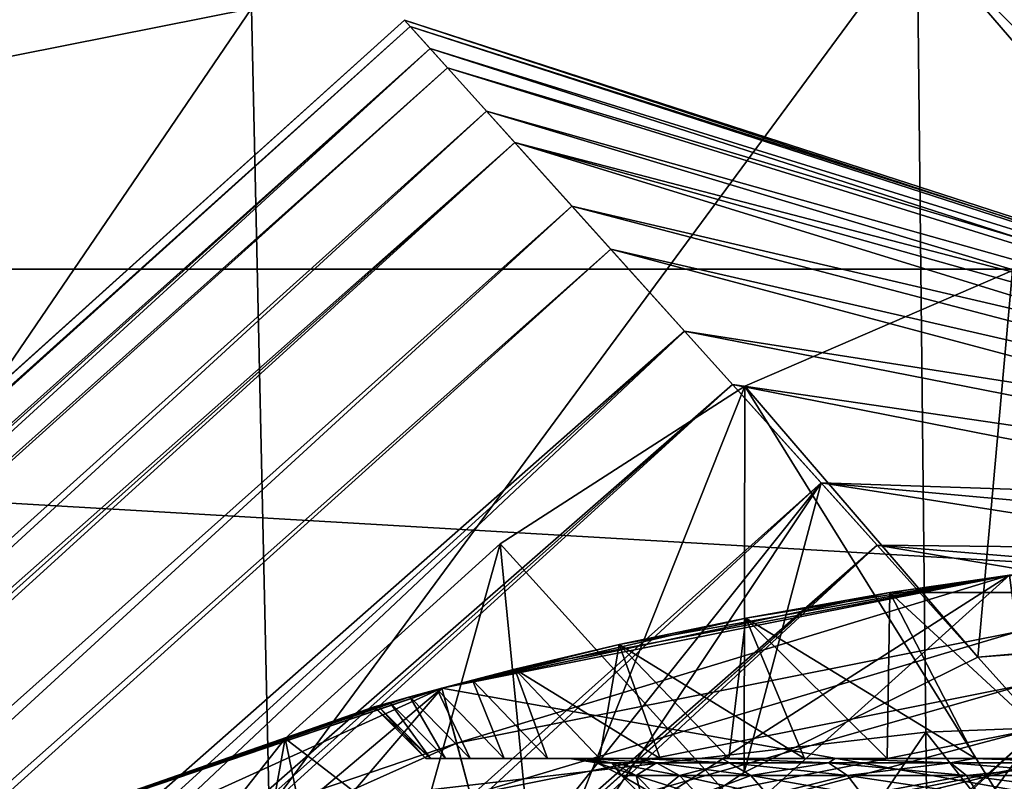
# Model space of a CAD drawing. Header units: metres. Extents: x -81 to 81, y -160 to 24.
# Tile 344 of 424: x -3.54 to -1.32, y 9.45 to 11.17. Entities that reach past the tile are written whole.
import ezdxf

# ---------------------------------------------------------------- set-up
doc = ezdxf.new("R2010")
doc.units = ezdxf.units.M
doc.layers.add('solid_501850_SW0001', color=7, linetype='CONTINUOUS')

msp = doc.modelspace()

# ---------------------------------------------------------------- linework, layer by layer
at = {"layer": 'solid_501850_SW0001'}
for points in [[(-4.502887, 10.900482, 82.481339), (-3.058235, 12.854031, 78.046471), (-4.561765, 12.550801, 77.988792)], [(-4.502887, 10.900482, 82.481339), (-3.018506, 11.194592, 82.549133), (-3.058235, 12.854031, 78.046471)], [(12.639726, 10.606014), (-12.639726, 10.606014), (-11.3228, 12.001829)], [(12.639726, 10.606014), (-11.3228, 12.001829), (11.3228, 12.001829)], [(0, 9.855617, 86.496262), (0, 11.432259, 82.604836), (-1.514266, 11.372698, 82.590225)], [(-2.97875, 9.3871, 86.9944), (-1.514266, 11.372698, 82.590225), (-3.018506, 11.194592, 82.549133)], [(-2.97875, 9.3871, 86.9944), (-1.494244, 9.559508, 87.041397), (-1.514266, 11.372698, 82.590225)], [(0, 9.617361, 87.057419), (0, 9.855617, 86.496262), (-1.514266, 11.372698, 82.590225)], [(-1.494244, 9.559508, 87.041397), (0, 9.617361, 87.057419), (-1.514266, 11.372698, 82.590225)], [(-4.443968, 9.102381, 86.916847), (-3.018506, 11.194592, 82.549133), (-4.502887, 10.900482, 82.481339)], [(-4.443968, 9.102381, 86.916847), (-2.97875, 9.3871, 86.9944), (-3.018506, 11.194592, 82.549133)], [(-20.176083, -4.653488, 35.3456), (-2.65978, 11.153984, 35.151714), (-2.575924, 11.060853, 35.791344)], [(-20.176083, -4.653488, 35.3456), (-19.714481, -4.172247, 34.853703), (-2.65978, 11.153984, 35.151714)], [(-19.714481, -4.172247, 34.853703), (-2.672998, 11.168665, 34.49979), (-2.65978, 11.153984, 35.151714)], [(-19.714481, -4.172247, 34.853703), (-19.164991, -3.696224, 34.340237), (-2.672998, 11.168665, 34.49979)], [(-19.164991, -3.696224, 34.340237), (-2.615134, 11.104401, 33.853226), (-2.672998, 11.168665, 34.49979)], [(-2.672998, 11.168665, 34.49979), (0.000023, 10.292744, 34.458725), (0.000023, 10.30293, 34.708134)], [(-2.615134, 11.104401, 33.853226), (0.000023, 10.292744, 34.458725), (-2.672998, 11.168665, 34.49979)], [(-2.672998, 11.168665, 34.49979), (0.000023, 10.30293, 34.708134), (-2.65978, 11.153984, 35.151714)], [(-2.65978, 11.153984, 35.151714), (0.000023, 10.30293, 34.708134), (0.000014, 10.29226, 34.957035)], [(-2.65978, 11.153984, 35.151714), (0.000014, 10.29226, 34.957035), (-2.575924, 11.060853, 35.791344)], [(-19.164991, -3.696224, 34.340237), (-18.533758, -3.239492, 33.817741), (-2.615134, 11.104401, 33.853226)], [(-18.533758, -3.239492, 33.817741), (-17.83968, -2.821194, 33.304386), (-2.615134, 11.104401, 33.853226)], [(-17.83968, -2.821194, 33.304386), (-2.487856, 10.963044, 33.22982), (-2.615134, 11.104401, 33.853226)], [(-2.615134, 11.104401, 33.853226), (0.000013, 10.262383, 34.212711), (0.000023, 10.292744, 34.458725)], [(-2.487856, 10.963044, 33.22982), (0.000013, 10.262383, 34.212711), (-2.615134, 11.104401, 33.853226)], [(-20.552099, -5.131636, 35.808838), (-2.575924, 11.060853, 35.791344), (-2.423549, 10.891624, 36.402523)], [(-20.552099, -5.131636, 35.808838), (-20.176083, -4.653488, 35.3456), (-2.575924, 11.060853, 35.791344)], [(-2.575924, 11.060853, 35.791344), (0.000014, 10.29226, 34.957035), (0, 10.261475, 35.202785)], [(-2.575924, 11.060853, 35.791344), (0, 10.261475, 35.202785), (-2.423549, 10.891624, 36.402523)], [(-17.83968, -2.821194, 33.304386), (-17.115923, -2.462282, 32.822113), (-2.487856, 10.963044, 33.22982)], [(-17.115923, -2.462282, 32.822113), (-2.294384, 10.748171, 32.645237), (-2.487856, 10.963044, 33.22982)], [(-2.487856, 10.963044, 33.22982), (0, 10.213335, 33.970856), (0.000013, 10.262383, 34.212711)], [(-2.294384, 10.748171, 32.645237), (0, 10.213335, 33.970856), (-2.487856, 10.963044, 33.22982)], [(-21.074696, -6.06142, 36.635258), (-2.423549, 10.891624, 36.402523), (-2.206701, 10.65079, 36.968651)], [(-21.074696, -6.06142, 36.635258), (-20.848953, -5.601758, 36.239361), (-2.423549, 10.891624, 36.402523)], [(-20.848953, -5.601758, 36.239361), (-20.552099, -5.131636, 35.808838), (-2.423549, 10.891624, 36.402523)], [(-2.423549, 10.891624, 36.402523), (0, 10.261475, 35.202785), (-0.000015, 10.211953, 35.444836)], [(-2.423549, 10.891624, 36.402523), (-0.000015, 10.211953, 35.444836), (-0.000017, 10.145517, 35.68243)], [(-2.423549, 10.891624, 36.402523), (-0.000017, 10.145517, 35.68243), (-2.206701, 10.65079, 36.968651)], [(-17.115923, -2.462282, 32.822113), (-16.400587, -2.178092, 32.389565), (-2.294384, 10.748171, 32.645237)], [(-16.400587, -2.178092, 32.389565), (-2.039837, 10.465468, 32.115269), (-2.294384, 10.748171, 32.645237)], [(-2.294384, 10.748171, 32.645237), (-0.000019, 10.147236, 33.733036), (0, 10.213335, 33.970856)], [(-2.039837, 10.465468, 32.115269), (-0.000019, 10.147236, 33.733036), (-2.294384, 10.748171, 32.645237)], [(-21.237524, -6.510352, 36.996319), (-2.206701, 10.65079, 36.968651), (-1.93142, 10.345059, 37.474178)], [(-21.237524, -6.510352, 36.996319), (-21.074696, -6.06142, 36.635258), (-2.206701, 10.65079, 36.968651)], [(-2.206701, 10.65079, 36.968651), (-0.000017, 10.145517, 35.68243), (-0.000006, 10.063105, 35.91795)], [(-2.206701, 10.65079, 36.968651), (-0.000006, 10.063105, 35.91795), (-1.93142, 10.345059, 37.474178)], [(13.785704, 9.066645), (-13.785704, 9.066645), (-12.639726, 10.606014)], [(13.785704, 9.066645), (-12.639726, 10.606014), (12.639726, 10.606014)], [(-1.903982, 10.34135, 26.43124), (-1.29853, 10.602884, 26.477356), (-1.376599, 9.728868, 31.274618)], [(0, 7.278025, 23.546064), (-1.29853, 10.602884, 26.477356), (-1.903982, 10.34135, 26.43124)], [(-1.29853, 10.602884, 26.477356), (-0.834822, 9.769497, 31.94404), (-1.376599, 9.728868, 31.274618)], [(-16.400587, -2.178092, 32.389565), (-15.730727, -1.975008, 32.019577), (-2.039837, 10.465468, 32.115269)], [(-15.730727, -1.975008, 32.019577), (-15.131001, -1.848264, 31.715321), (-2.039837, 10.465468, 32.115269)], [(-15.131001, -1.848264, 31.715321), (-1.731353, 10.122862, 31.654591), (-2.039837, 10.465468, 32.115269)], [(-2.039837, 10.465468, 32.115269), (-0.000014, 10.065357, 33.497952), (-0.000019, 10.147236, 33.733036)], [(-1.731353, 10.122862, 31.654591), (-0.000014, 10.065357, 33.497952), (-2.039837, 10.465468, 32.115269)], [(-21.402351, -7.37342, 37.611919), (-1.93142, 10.345059, 37.474178), (-1.60464, 9.982134, 37.906429)], [(-21.402351, -7.37342, 37.611919), (-21.344381, -6.947326, 37.321552), (-1.93142, 10.345059, 37.474178)], [(-21.344381, -6.947326, 37.321552), (-21.237524, -6.510352, 36.996319), (-1.93142, 10.345059, 37.474178)], [(-2.456867, 9.985596, 26.368511), (-1.903982, 10.34135, 26.43124), (-2.3749, 9.155844, 31.432003)], [(0, 7.278025, 23.546064), (-1.903982, 10.34135, 26.43124), (-2.456867, 9.985596, 26.368511)], [(-1.903982, 10.34135, 26.43124), (-1.905077, 9.468825, 31.376045), (-2.3749, 9.155844, 31.432003)], [(-1.93142, 10.345059, 37.474178), (-0.000006, 10.063105, 35.91795), (-0.000015, 9.964558, 36.154884)], [(-1.93142, 10.345059, 37.474178), (-0.000015, 9.964558, 36.154884), (-1.60464, 9.982134, 37.906429)], [(-1.903982, 10.34135, 26.43124), (-1.376599, 9.728868, 31.274618), (-1.905077, 9.468825, 31.376045)], [(-15.131001, -1.848264, 31.715321), (-14.607079, -1.785592, 31.470394), (-1.731353, 10.122862, 31.654591)], [(-14.607079, -1.785592, 31.470394), (-2.788082, 8.79862, 31.43976), (-1.731353, 10.122862, 31.654591)], [(-2.788082, 8.79862, 31.43976), (-2.3749, 9.155844, 31.432003), (-1.731353, 10.122862, 31.654591)], [(-2.3749, 9.155844, 31.432003), (-1.905077, 9.468825, 31.376045), (-1.731353, 10.122862, 31.654591)], [(-1.905077, 9.468825, 31.376045), (-1.376599, 9.728868, 31.274618), (-1.731353, 10.122862, 31.654591)], [(-1.731353, 10.122862, 31.654591), (-0.000021, 9.851023, 33.01738), (-0.000017, 9.967125, 33.260872)], [(-1.376599, 9.728868, 31.274618), (-0.000021, 9.851023, 33.01738), (-1.731353, 10.122862, 31.654591)], [(-1.731353, 10.122862, 31.654591), (-0.000017, 9.967125, 33.260872), (-0.000014, 10.065357, 33.497952)], [(-22.910692, -9.159628, 37.882618), (-21.417278, -7.788786, 37.86768), (-1.60464, 9.982134, 37.906429)], [(-22.861906, -9.711706, 38.176804), (-22.910692, -9.159628, 37.882618), (-1.60464, 9.982134, 37.906429)], [(-22.861906, -9.711706, 38.176804), (-1.60464, 9.982134, 37.906429), (-1.235093, 9.57171, 38.253658)], [(-21.417278, -7.788786, 37.86768), (-21.402351, -7.37342, 37.611919), (-1.60464, 9.982134, 37.906429)], [(-2.942747, 9.545129, 26.290844), (-2.456867, 9.985596, 26.368511), (-2.788082, 8.79862, 31.43976)], [(0, 7.278025, 23.546064), (-2.456867, 9.985596, 26.368511), (-2.942747, 9.545129, 26.290844)], [(-2.456867, 9.985596, 26.368511), (-2.3749, 9.155844, 31.432003), (-2.788082, 8.79862, 31.43976)], [(-1.60464, 9.982134, 37.906429), (-0.000015, 9.964558, 36.154884), (0, 9.848317, 36.39798)], [(-1.60464, 9.982134, 37.906429), (0, 9.848317, 36.39798), (0.000021, 9.710953, 36.653496)], [(-1.60464, 9.982134, 37.906429), (0.000021, 9.710953, 36.653496), (-1.235093, 9.57171, 38.253658)], [(-1.204515, 9.927192, 62.25243), (-1.57619, 9.875, 62.44743), (-1.305273, 9.914447, 61.5)], [(-1.305273, 9.914447, 68.5), (-1.57619, 9.875, 67.552574), (-1.204515, 9.927192, 67.747574)], [(-1.154787, 9.875, 67.768837), (-1.204515, 9.927192, 67.747574), (-1.57619, 9.875, 67.552574)], [(-1.154787, 9.875, 62.231163), (-1.57619, 9.875, 62.44743), (-1.204515, 9.927192, 62.25243)], [(-2.554828, 9.534747, 54.016903), (-2.588214, 9.659251, 54), (-1.305251, 9.914448, 54)], [(-2.393686, 8.934918, 54), (-1.305251, 9.914448, 54), (-2.588214, 9.659251, 54)], [(-1.305273, 9.914447, 61.5), (-2.588134, 9.659273, 61.5), (-1.240009, 9.418725, 60.633976)], [(-2.423844, 9.701803, 63.545422), (-2.588134, 9.659273, 61.5), (-1.305273, 9.914447, 61.5)], [(-1.305273, 9.914447, 68.5), (-2.588134, 9.659273, 68.5), (-1.57619, 9.875, 67.552574)], [(-2.458727, 9.17631, 69.366028), (-2.588134, 9.659273, 68.5), (-1.305273, 9.914447, 68.5)], [(-1.288437, 9.786648, 54.016903), (-2.554828, 9.534747, 54.016903), (-1.305251, 9.914448, 54)], [(-1.240009, 9.418725, 69.366028), (-2.458727, 9.17631, 69.366028), (-1.305273, 9.914447, 68.5)], [(-2.187849, 9.757731, 63.12291), (-2.423844, 9.701803, 63.545422), (-1.305273, 9.914447, 61.5)], [(-2.393686, 8.934918, 54), (-1.207543, 9.170842, 54), (-1.305251, 9.914448, 54)], [(-1.901145, 9.817619, 62.753979), (-2.187849, 9.757731, 63.12291), (-1.305273, 9.914447, 61.5)], [(-1.57619, 9.875, 62.44743), (-1.901145, 9.817619, 62.753979), (-1.305273, 9.914447, 61.5)], [(-2.588134, 9.659273, 68.5), (-1.901154, 9.817617, 67.24601), (-1.57619, 9.875, 67.552574)], [(-1.381872, 9.5, 67.231827), (-1.57619, 9.875, 67.552574), (-1.901154, 9.817617, 67.24601)], [(-1.581914, 9.5, 62.905201), (-1.901145, 9.817619, 62.753979), (-1.57619, 9.875, 62.44743)], [(-1.581914, 9.5, 62.905201), (-1.57619, 9.875, 62.44743), (-1.381872, 9.5, 62.768177)], [(-1.170076, 9.5, 67.3498), (-1.154787, 9.875, 67.768837), (-1.57619, 9.875, 67.552574)], [(-1.170076, 9.5, 67.3498), (-1.57619, 9.875, 67.552574), (-1.381872, 9.5, 67.231827)], [(-1.170076, 9.5, 62.650204), (-1.57619, 9.875, 62.44743), (-1.154787, 9.875, 62.231163)], [(-1.381872, 9.5, 62.768177), (-1.57619, 9.875, 62.44743), (-1.170076, 9.5, 62.650204)], [(-0.834822, 9.769497, 31.94404), (-0.000021, 9.851023, 33.01738), (-1.376599, 9.728868, 31.274618)], [(-2.588134, 9.659273, 68.5), (-2.187861, 9.757729, 66.877075), (-1.901154, 9.817617, 67.24601)], [(-1.768489, 9.5, 66.939865), (-1.901154, 9.817617, 67.24601), (-2.187861, 9.757729, 66.877075)], [(-1.939862, 9.5, 63.23151), (-2.187849, 9.757731, 63.12291), (-1.901145, 9.817619, 62.753979)], [(-1.939862, 9.5, 63.23151), (-1.901145, 9.817619, 62.753979), (-1.768489, 9.5, 63.060139)], [(-1.581914, 9.5, 67.094795), (-1.901154, 9.817617, 67.24601), (-1.768489, 9.5, 66.939865)], [(-1.381872, 9.5, 67.231827), (-1.901154, 9.817617, 67.24601), (-1.581914, 9.5, 67.094795)], [(-1.768489, 9.5, 63.060139), (-1.901145, 9.817619, 62.753979), (-1.581914, 9.5, 62.905201)], [(-2.523574, 9.418105, 54.066792), (-2.554828, 9.534747, 54.016903), (-1.288437, 9.786648, 54.016903)], [(-1.272675, 9.666924, 54.066792), (-2.523574, 9.418105, 54.066792), (-1.288437, 9.786648, 54.016903)], [(-2.588134, 9.659273, 68.5), (-2.423857, 9.701799, 66.454552), (-2.187861, 9.757729, 66.877075)], [(-2.094797, 9.5, 66.581917), (-2.187861, 9.757729, 66.877075), (-2.423857, 9.701799, 66.454552)], [(-2.231823, 9.5, 63.61813), (-2.423844, 9.701803, 63.545422), (-2.187849, 9.757731, 63.12291)], [(-2.231823, 9.5, 63.61813), (-2.187849, 9.757731, 63.12291), (-2.094797, 9.5, 63.418087)], [(-1.939862, 9.5, 66.768486), (-2.187861, 9.757729, 66.877075), (-2.094797, 9.5, 66.581917)], [(-1.768489, 9.5, 66.939865), (-2.187861, 9.757729, 66.877075), (-1.939862, 9.5, 66.768486)], [(-2.094797, 9.5, 63.418087), (-2.187849, 9.757731, 63.12291), (-1.939862, 9.5, 63.23151)], [(-2.423844, 9.701803, 63.545422), (-2.519437, 9.677419, 63.772823), (-2.588134, 9.659273, 61.5)], [(-2.588134, 9.659273, 68.5), (-2.519451, 9.677415, 66.227142), (-2.423857, 9.701799, 66.454552)], [(-2.349798, 9.5, 66.170074), (-2.423857, 9.701799, 66.454552), (-2.519451, 9.677415, 66.227142)], [(-2.349798, 9.5, 63.829926), (-2.519437, 9.677419, 63.772823), (-2.423844, 9.701803, 63.545422)], [(-2.231823, 9.5, 66.381874), (-2.423857, 9.701799, 66.454552), (-2.349798, 9.5, 66.170074)], [(-2.094797, 9.5, 66.581917), (-2.423857, 9.701799, 66.454552), (-2.231823, 9.5, 66.381874)], [(-2.349798, 9.5, 63.829926), (-2.423844, 9.701803, 63.545422), (-2.231823, 9.5, 63.61813)], [(-3.777505, 9.119704, 54.016903), (-3.826811, 9.238804, 54), (-2.588214, 9.659251, 54)], [(-3.5402, 8.545729, 54), (-2.588214, 9.659251, 54), (-3.826811, 9.238804, 54)], [(-2.588134, 9.659273, 61.5), (-3.826787, 9.238815, 61.5), (-2.458727, 9.17631, 60.633976)], [(-3.826787, 9.238815, 68.5), (-3.826787, 9.238815, 61.5), (-2.588134, 9.659273, 61.5)], [(-3.826787, 9.238815, 68.5), (-2.588134, 9.659273, 61.5), (-2.732774, 9.619352, 64.748199)], [(-2.588134, 9.659273, 68.5), (-3.826787, 9.238815, 68.5), (-2.598713, 9.656432, 65.991486)], [(-3.635447, 8.776875, 69.366028), (-3.826787, 9.238815, 68.5), (-2.588134, 9.659273, 68.5)], [(-2.554828, 9.534747, 54.016903), (-3.777505, 9.119704, 54.016903), (-2.588214, 9.659251, 54)], [(-2.458727, 9.17631, 69.366028), (-3.635447, 8.776875, 69.366028), (-2.588134, 9.659273, 68.5)], [(-3.5402, 8.545729, 54), (-2.393686, 8.934918, 54), (-2.588214, 9.659251, 54)], [(-2.705722, 9.626997, 64.497467), (-2.732774, 9.619352, 64.748199), (-2.588134, 9.659273, 61.5)], [(-2.660897, 9.639482, 64.250336), (-2.705722, 9.626997, 64.497467), (-2.588134, 9.659273, 61.5)], [(-2.598697, 9.656437, 64.008461), (-2.660897, 9.639482, 64.250336), (-2.588134, 9.659273, 61.5)], [(-2.588134, 9.659273, 68.5), (-2.598713, 9.656432, 65.991486), (-2.519451, 9.677415, 66.227142)], [(-2.447745, 9.5, 65.948242), (-2.519451, 9.677415, 66.227142), (-2.598713, 9.656432, 65.991486)], [(-2.519437, 9.677419, 63.772823), (-2.598697, 9.656437, 64.008461), (-2.588134, 9.659273, 61.5)], [(-2.447745, 9.5, 64.051758), (-2.598697, 9.656437, 64.008461), (-2.519437, 9.677419, 63.772823)], [(-2.588134, 9.659273, 61.5), (-2.458727, 9.17631, 60.633976), (-1.240009, 9.418725, 60.633976)], [(-2.496732, 9.317931, 54.146263), (-2.523574, 9.418105, 54.066792), (-1.272675, 9.666924, 54.066792)], [(-2.349798, 9.5, 66.170074), (-2.519451, 9.677415, 66.227142), (-2.447745, 9.5, 65.948242)], [(-2.447745, 9.5, 64.051758), (-2.519437, 9.677419, 63.772823), (-2.349798, 9.5, 63.829926)], [(-1.259138, 9.564103, 54.146263), (-2.496732, 9.317931, 54.146263), (-1.272675, 9.666924, 54.066792)], [(-3.826787, 9.238815, 68.5), (-2.66091, 9.639479, 65.749611), (-2.598713, 9.656432, 65.991486)], [(-3.826787, 9.238815, 68.5), (-2.705727, 9.626995, 65.502495), (-2.66091, 9.639479, 65.749611)], [(-2.580304, 9.5, 65.482338), (-2.66091, 9.639479, 65.749611), (-2.705727, 9.626995, 65.502495)], [(-2.580304, 9.5, 64.517662), (-2.705722, 9.626997, 64.497467), (-2.660897, 9.639482, 64.250336)], [(-2.52478, 9.5, 65.718399), (-2.598713, 9.656432, 65.991486), (-2.66091, 9.639479, 65.749611)], [(-2.52478, 9.5, 65.718399), (-2.66091, 9.639479, 65.749611), (-2.580304, 9.5, 65.482338)], [(-2.52478, 9.5, 64.281601), (-2.660897, 9.639482, 64.250336), (-2.598697, 9.656437, 64.008461)], [(-2.580304, 9.5, 64.517662), (-2.660897, 9.639482, 64.250336), (-2.52478, 9.5, 64.281601)], [(-2.447745, 9.5, 65.948242), (-2.598713, 9.656432, 65.991486), (-2.52478, 9.5, 65.718399)], [(-2.52478, 9.5, 64.281601), (-2.598697, 9.656437, 64.008461), (-2.447745, 9.5, 64.051758)], [(-3.826787, 9.238815, 68.5), (-2.732775, 9.619352, 65.251778), (-2.705727, 9.626995, 65.502495)], [(-3.826787, 9.238815, 68.5), (-2.741787, 9.616788, 65), (-2.732775, 9.619352, 65.251778)], [(-3.826787, 9.238815, 68.5), (-2.732774, 9.619352, 64.748199), (-2.741787, 9.616788, 65)], [(-2.613802, 9.5, 65.242188), (-2.732775, 9.619352, 65.251778), (-2.741787, 9.616788, 65)], [(-2.625, 9.5, 65), (-2.741787, 9.616788, 65), (-2.732774, 9.619352, 64.748199)], [(-2.613802, 9.5, 65.242188), (-2.741787, 9.616788, 65), (-2.625, 9.5, 65)], [(-2.613802, 9.5, 65.242188), (-2.705727, 9.626995, 65.502495), (-2.732775, 9.619352, 65.251778)], [(-2.613802, 9.5, 64.757813), (-2.732774, 9.619352, 64.748199), (-2.705722, 9.626997, 64.497467)], [(-2.625, 9.5, 65), (-2.732774, 9.619352, 64.748199), (-2.613802, 9.5, 64.757813)], [(-2.580304, 9.5, 65.482338), (-2.705727, 9.626995, 65.502495), (-2.613802, 9.5, 65.242188)], [(-2.613802, 9.5, 64.757813), (-2.705722, 9.626997, 64.497467), (-2.580304, 9.5, 64.517662)], [(0, 7.655554, 91.4478), (0, 9.617361, 87.057419), (-1.494244, 9.559508, 87.041397)], [(-22.754515, -10.246891, 38.406185), (-22.861906, -9.711706, 38.176804), (-1.235093, 9.57171, 38.253658)], [(-2.538842, 7.78791, 38.454769), (-22.754515, -10.246891, 38.406185), (-1.235093, 9.57171, 38.253658)], [(-2.538842, 7.78791, 38.454769), (-1.235093, 9.57171, 38.253658), (-0.833092, 9.125242, 38.506302)], [(-2.938853, 7.433128, 91.377243), (-1.494244, 9.559508, 87.041397), (-2.97875, 9.3871, 86.9944)], [(-2.938853, 7.433128, 91.377243), (-1.47415, 7.599666, 91.429916), (-1.494244, 9.559508, 87.041397)], [(-2.476135, 9.241063, 54.249886), (-2.496732, 9.317931, 54.146263), (-1.259138, 9.564103, 54.146263)], [(-1.248751, 9.485206, 54.249886), (-2.476135, 9.241063, 54.249886), (-1.259138, 9.564103, 54.146263)], [(-1.47415, 7.599666, 91.429916), (0, 7.655554, 91.4478), (-1.494244, 9.559508, 87.041397)], [(-3.731294, 9.00814, 54.066792), (-3.777505, 9.119704, 54.016903), (-2.554828, 9.534747, 54.016903)], [(-2.523574, 9.418105, 54.066792), (-3.731294, 9.00814, 54.066792), (-2.554828, 9.534747, 54.016903)], [(-3.348784, 9.031379, 26.200256), (-2.942747, 9.545129, 26.290844), (-3.150146, 8.396204, 31.400312)], [(0, 7.278025, 23.546064), (-2.942747, 9.545129, 26.290844), (-3.348784, 9.031379, 26.200256)], [(-2.942747, 9.545129, 26.290844), (-2.788082, 8.79862, 31.43976), (-3.150146, 8.396204, 31.400312)], [(-2.3, 9.5, 65), (-2.625, 9.5, 65), (-2.613802, 9.5, 64.757813)], [(-2.260844, 9.5, 65.422577), (-2.613802, 9.5, 65.242188), (-2.625, 9.5, 65)], [(-2.3, 9.5, 65), (-2.260844, 9.5, 65.422577), (-2.625, 9.5, 65)], [(-2.260841, 9.5, 64.577408), (-2.613802, 9.5, 64.757813), (-2.580304, 9.5, 64.517662)], [(-2.260841, 9.5, 64.577408), (-2.3, 9.5, 65), (-2.613802, 9.5, 64.757813)], [(-2.260844, 9.5, 65.422577), (-2.580304, 9.5, 65.482338), (-2.613802, 9.5, 65.242188)], [(-2.260841, 9.5, 64.577408), (-2.580304, 9.5, 64.517662), (-2.52478, 9.5, 64.281601)], [(-2.144619, 9.5, 65.831024), (-2.52478, 9.5, 65.718399), (-2.580304, 9.5, 65.482338)], [(-2.260844, 9.5, 65.422577), (-2.144619, 9.5, 65.831024), (-2.580304, 9.5, 65.482338)], [(-2.144613, 9.5, 64.168953), (-2.52478, 9.5, 64.281601), (-2.447745, 9.5, 64.051758)], [(-2.144613, 9.5, 64.168953), (-2.260841, 9.5, 64.577408), (-2.52478, 9.5, 64.281601)], [(-2.144619, 9.5, 65.831024), (-2.447745, 9.5, 65.948242), (-2.52478, 9.5, 65.718399)], [(-2.463191, 9.192752, 54.37059), (-2.476135, 9.241063, 54.249886), (-1.248751, 9.485206, 54.249886)], [(-1.242223, 9.435617, 54.37059), (-2.463191, 9.192752, 54.37059), (-1.248751, 9.485206, 54.249886)], [(-2.144613, 9.5, 64.168953), (-2.447745, 9.5, 64.051758), (-2.349798, 9.5, 63.829926)], [(-1.95536, 9.5, 66.211021), (-2.349798, 9.5, 66.170074), (-2.447745, 9.5, 65.948242)], [(-2.144619, 9.5, 65.831024), (-1.95536, 9.5, 66.211021), (-2.447745, 9.5, 65.948242)], [(-1.955349, 9.5, 63.788963), (-2.349798, 9.5, 63.829926), (-2.231823, 9.5, 63.61813)], [(-1.955349, 9.5, 63.788963), (-2.144613, 9.5, 64.168953), (-2.349798, 9.5, 63.829926)], [(-1.95536, 9.5, 66.211021), (-2.231823, 9.5, 66.381874), (-2.349798, 9.5, 66.170074)], [(-2.20437, 9.49027, 65.388687), (-2.260844, 9.5, 65.422577), (-2.3, 9.5, 65)], [(-2.238376, 9.49027, 65), (-2.3, 9.5, 65), (-2.260841, 9.5, 64.577408)], [(-2.20437, 9.49027, 65.388687), (-2.3, 9.5, 65), (-2.238376, 9.49027, 65)], [(-2.103385, 9.49027, 65.765572), (-2.144619, 9.5, 65.831024), (-2.260844, 9.5, 65.422577)], [(-2.20437, 9.49027, 65.388687), (-2.103385, 9.49027, 65.765572), (-2.260844, 9.5, 65.422577)], [(-2.103385, 9.49027, 64.234428), (-2.260841, 9.5, 64.577408), (-2.144613, 9.5, 64.168953)], [(-2.20437, 9.49027, 64.611313), (-2.238376, 9.49027, 65), (-2.260841, 9.5, 64.577408)], [(-2.103385, 9.49027, 64.234428), (-2.20437, 9.49027, 64.611313), (-2.260841, 9.5, 64.577408)], [(-2.182545, 9.461877, 65), (-2.238376, 9.49027, 65), (-2.20437, 9.49027, 64.611313)], [(-2.149387, 9.461877, 65.378998), (-2.238376, 9.49027, 65), (-2.182545, 9.461877, 65)], [(-2.149387, 9.461877, 65.378998), (-2.20437, 9.49027, 65.388687), (-2.238376, 9.49027, 65)], [(-1.699508, 9.5, 63.450268), (-2.231823, 9.5, 63.61813), (-2.094797, 9.5, 63.418087)], [(-1.699508, 9.5, 63.450268), (-1.955349, 9.5, 63.788963), (-2.231823, 9.5, 63.61813)], [(-1.699522, 9.5, 66.549713), (-2.094797, 9.5, 66.581917), (-2.231823, 9.5, 66.381874)], [(-1.95536, 9.5, 66.211021), (-1.699522, 9.5, 66.549713), (-2.231823, 9.5, 66.381874)], [(-2.149387, 9.461877, 64.621002), (-2.20437, 9.49027, 64.611313), (-2.103385, 9.49027, 64.234428)], [(-2.149387, 9.461877, 64.621002), (-2.182545, 9.461877, 65), (-2.20437, 9.49027, 64.611313)], [(-2.050921, 9.461877, 65.746475), (-2.103385, 9.49027, 65.765572), (-2.20437, 9.49027, 65.388687)], [(-2.149387, 9.461877, 65.378998), (-2.050921, 9.461877, 65.746475), (-2.20437, 9.49027, 65.388687)], [(-2.050921, 9.461877, 64.253525), (-2.149387, 9.461877, 64.621002), (-2.103385, 9.49027, 64.234428)], [(-1.93849, 9.49027, 66.119186), (-1.95536, 9.5, 66.211021), (-2.144619, 9.5, 65.831024)], [(-2.103385, 9.49027, 65.765572), (-1.93849, 9.49027, 66.119186), (-2.144619, 9.5, 65.831024)], [(-1.93849, 9.49027, 63.880814), (-2.144613, 9.5, 64.168953), (-1.955349, 9.5, 63.788963)], [(-1.93849, 9.49027, 63.880814), (-2.103385, 9.49027, 64.234428), (-2.144613, 9.5, 64.168953)], [(-2.050921, 9.461877, 64.253525), (-2.103385, 9.49027, 64.234428), (-1.93849, 9.49027, 63.880814)], [(-1.890139, 9.461877, 66.09127), (-1.93849, 9.49027, 66.119186), (-2.103385, 9.49027, 65.765572)], [(-2.050921, 9.461877, 65.746475), (-1.890139, 9.461877, 66.09127), (-2.103385, 9.49027, 65.765572)], [(-1.699508, 9.5, 63.450268), (-2.094797, 9.5, 63.418087), (-1.939862, 9.5, 63.23151)], [(-1.38589, 9.5, 66.835571), (-1.939862, 9.5, 66.768486), (-2.094797, 9.5, 66.581917)], [(-1.699522, 9.5, 66.549713), (-1.38589, 9.5, 66.835571), (-2.094797, 9.5, 66.581917)], [(-1.890139, 9.461877, 63.90873), (-2.050921, 9.461877, 64.253525), (-1.93849, 9.49027, 63.880814)], [(-1.714695, 9.49027, 66.438797), (-1.699522, 9.5, 66.549713), (-1.95536, 9.5, 66.211021)], [(-1.93849, 9.49027, 66.119186), (-1.714695, 9.49027, 66.438797), (-1.95536, 9.5, 66.211021)], [(-1.714695, 9.49027, 63.561199), (-1.955349, 9.5, 63.788963), (-1.699508, 9.5, 63.450268)], [(-1.714695, 9.49027, 63.561199), (-1.93849, 9.49027, 63.880814), (-1.955349, 9.5, 63.788963)], [(-1.385873, 9.5, 63.164421), (-1.939862, 9.5, 63.23151), (-1.768489, 9.5, 63.060139)], [(-1.385873, 9.5, 63.164421), (-1.699508, 9.5, 63.450268), (-1.939862, 9.5, 63.23151)], [(-1.38589, 9.5, 66.835571), (-1.768489, 9.5, 66.939865), (-1.939862, 9.5, 66.768486)], [(-1.890139, 9.461877, 63.90873), (-1.93849, 9.49027, 63.880814), (-1.714695, 9.49027, 63.561199)], [(-1.671926, 9.461877, 66.402916), (-1.714695, 9.49027, 66.438797), (-1.93849, 9.49027, 66.119186)], [(-1.890139, 9.461877, 66.09127), (-1.671926, 9.461877, 66.402916), (-1.93849, 9.49027, 66.119186)], [(-1.671926, 9.461877, 63.597088), (-1.890139, 9.461877, 63.90873), (-1.714695, 9.49027, 63.561199)], [(-1.02505, 9.5, 62.941051), (-1.768489, 9.5, 63.060139), (-1.581914, 9.5, 62.905201)], [(-1.02505, 9.5, 62.941051), (-1.385873, 9.5, 63.164421), (-1.768489, 9.5, 63.060139)], [(-1.02507, 9.5, 67.058937), (-1.581914, 9.5, 67.094795), (-1.768489, 9.5, 66.939865)], [(-1.38589, 9.5, 66.835571), (-1.02507, 9.5, 67.058937), (-1.768489, 9.5, 66.939865)], [(-1.714695, 9.49027, 66.438797), (-1.4388, 9.49027, 66.714699), (-1.699522, 9.5, 66.549713)], [(-1.4388, 9.49027, 63.285305), (-1.714695, 9.49027, 63.561199), (-1.699508, 9.5, 63.450268)], [(-1.671926, 9.461877, 63.597088), (-1.714695, 9.49027, 63.561199), (-1.4388, 9.49027, 63.285305)], [(-1.402913, 9.461877, 66.671928), (-1.4388, 9.49027, 66.714699), (-1.714695, 9.49027, 66.438797)], [(-1.671926, 9.461877, 66.402916), (-1.402913, 9.461877, 66.671928), (-1.714695, 9.49027, 66.438797)], [(-1.4388, 9.49027, 66.714699), (-1.38589, 9.5, 66.835571), (-1.699522, 9.5, 66.549713)], [(-1.4388, 9.49027, 63.285305), (-1.699508, 9.5, 63.450268), (-1.385873, 9.5, 63.164421)], [(-1.402913, 9.461877, 63.328075), (-1.671926, 9.461877, 63.597088), (-1.4388, 9.49027, 63.285305)], [(-0.629312, 9.5, 62.787769), (-1.581914, 9.5, 62.905201), (-1.381872, 9.5, 62.768177)], [(-0.629312, 9.5, 62.787769), (-1.02505, 9.5, 62.941051), (-1.581914, 9.5, 62.905201)], [(-0.629333, 9.5, 67.212227), (-1.381872, 9.5, 67.231827), (-1.581914, 9.5, 67.094795)], [(-1.02507, 9.5, 67.058937), (-0.629333, 9.5, 67.212227), (-1.581914, 9.5, 67.094795)], [(-1.4388, 9.49027, 66.714699), (-1.119188, 9.49027, 66.938492), (-1.38589, 9.5, 66.835571)], [(-1.119188, 9.49027, 63.061508), (-1.4388, 9.49027, 63.285305), (-1.385873, 9.5, 63.164421)], [(-1.402913, 9.461877, 63.328075), (-1.4388, 9.49027, 63.285305), (-1.119188, 9.49027, 63.061508)], [(-1.091272, 9.461877, 66.890137), (-1.119188, 9.49027, 66.938492), (-1.4388, 9.49027, 66.714699)], [(-1.402913, 9.461877, 66.671928), (-1.091272, 9.461877, 66.890137), (-1.4388, 9.49027, 66.714699)], [(-1.091272, 9.461877, 63.109859), (-1.402913, 9.461877, 63.328075), (-1.119188, 9.49027, 63.061508)], [(-1.119188, 9.49027, 66.938492), (-1.02507, 9.5, 67.058937), (-1.38589, 9.5, 66.835571)], [(-1.119188, 9.49027, 63.061508), (-1.385873, 9.5, 63.164421), (-1.02505, 9.5, 62.941051)], [(-0.212189, 9.5, 62.709808), (-1.381872, 9.5, 62.768177), (-1.170076, 9.5, 62.650204)], [(-0.212189, 9.5, 62.709808), (-0.629312, 9.5, 62.787769), (-1.381872, 9.5, 62.768177)], [(-0.212211, 9.5, 67.290192), (-1.170076, 9.5, 67.3498), (-1.381872, 9.5, 67.231827)], [(-0.629333, 9.5, 67.212227), (-0.212211, 9.5, 67.290192), (-1.381872, 9.5, 67.231827)], [(-2.138233, 9.417608, 65), (-2.182545, 9.461877, 65), (-2.149387, 9.461877, 64.621002)], [(-2.105749, 9.417608, 65.3713), (-2.182545, 9.461877, 65), (-2.138233, 9.417608, 65)], [(-2.105749, 9.417608, 65.3713), (-2.149387, 9.461877, 65.378998), (-2.182545, 9.461877, 65)], [(-2.105749, 9.417608, 64.6287), (-2.149387, 9.461877, 64.621002), (-2.050921, 9.461877, 64.253525)], [(-2.105749, 9.417608, 64.6287), (-2.138233, 9.417608, 65), (-2.149387, 9.461877, 64.621002)], [(-2.009282, 9.417608, 65.731316), (-2.050921, 9.461877, 65.746475), (-2.149387, 9.461877, 65.378998)], [(-2.105749, 9.417608, 65.3713), (-2.009282, 9.417608, 65.731316), (-2.149387, 9.461877, 65.378998)], [(-2.009282, 9.417608, 64.268684), (-2.105749, 9.417608, 64.6287), (-2.050921, 9.461877, 64.253525)], [(-2.009282, 9.417608, 64.268684), (-2.050921, 9.461877, 64.253525), (-1.890139, 9.461877, 63.90873)], [(-1.851765, 9.417608, 66.069115), (-1.890139, 9.461877, 66.09127), (-2.050921, 9.461877, 65.746475)], [(-2.009282, 9.417608, 65.731316), (-1.851765, 9.417608, 66.069115), (-2.050921, 9.461877, 65.746475)], [(-1.851765, 9.417608, 63.930882), (-2.009282, 9.417608, 64.268684), (-1.890139, 9.461877, 63.90873)], [(-1.851765, 9.417608, 63.930882), (-1.890139, 9.461877, 63.90873), (-1.671926, 9.461877, 63.597088)], [(-1.637982, 9.417608, 66.374428), (-1.671926, 9.461877, 66.402916), (-1.890139, 9.461877, 66.09127)], [(-1.851765, 9.417608, 66.069115), (-1.637982, 9.417608, 66.374428), (-1.890139, 9.461877, 66.09127)], [(-1.637982, 9.417608, 63.625568), (-1.851765, 9.417608, 63.930882), (-1.671926, 9.461877, 63.597088)], [(-1.637982, 9.417608, 63.625568), (-1.671926, 9.461877, 63.597088), (-1.402913, 9.461877, 63.328075)], [(-1.37443, 9.417608, 66.637985), (-1.402913, 9.461877, 66.671928), (-1.671926, 9.461877, 66.402916)], [(-1.637982, 9.417608, 66.374428), (-1.37443, 9.417608, 66.637985), (-1.671926, 9.461877, 66.402916)], [(-1.37443, 9.417608, 63.362019), (-1.637982, 9.417608, 63.625568), (-1.402913, 9.461877, 63.328075)], [(-1.37443, 9.417608, 63.362019), (-1.402913, 9.461877, 63.328075), (-1.091272, 9.461877, 63.109859)], [(-1.069117, 9.417608, 66.851761), (-1.091272, 9.461877, 66.890137), (-1.402913, 9.461877, 66.671928)], [(-1.37443, 9.417608, 66.637985), (-1.069117, 9.417608, 66.851761), (-1.402913, 9.461877, 66.671928)], [(-1.069117, 9.417608, 63.148235), (-1.37443, 9.417608, 63.362019), (-1.091272, 9.461877, 63.109859)]]:
    msp.add_3dface(points, dxfattribs=at)

doc.saveas('drawing.dxf')
